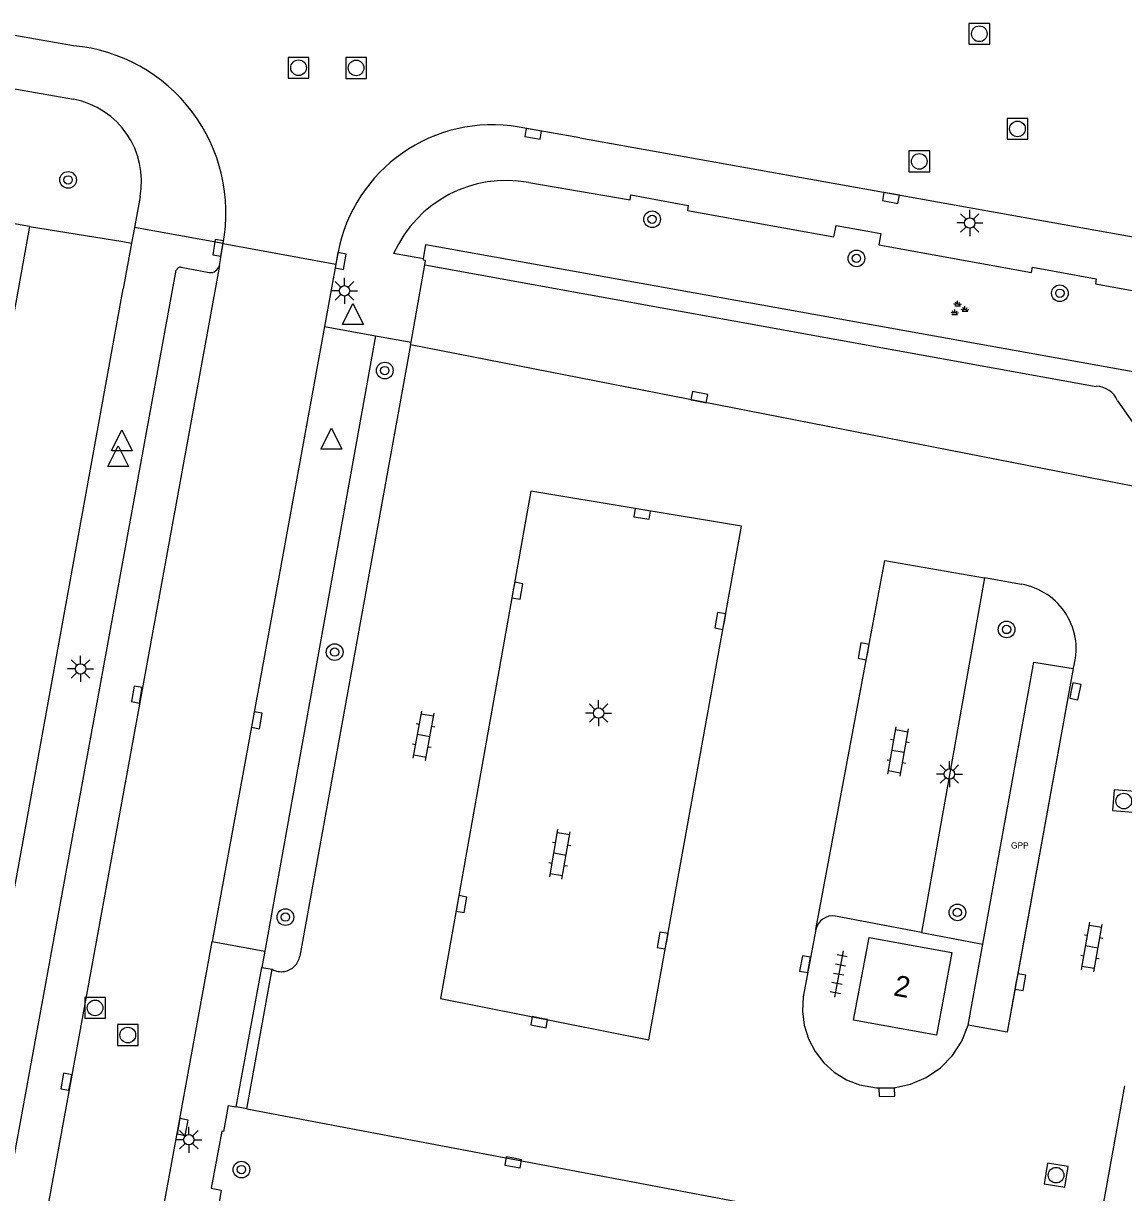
# Model space of a CAD drawing. Extents: x 132999 to 136000, y 398499 to 400501.
# Drawn here: x 133547.6 to 133600.4, y 400129.7 to 400185.8 of the extents above; entities that cross this region are included whole.
import ezdxf

# ---------------------------------------------------------------- set-up
doc = ezdxf.new("R2010")
doc.units = 0
for name, color, linetype in [('bp-grn-parkeervak', 7, 'Continuous'), ('gg-afsc-erfafscheiding', 7, 'Continuous'), ('gg-anno-huisnummerreeks BGT', 7, 'Continuous'), ('gg-bbg-hoofdgebouw', 7, 'Continuous'), ('gg-knt-verharding', 7, 'Continuous'), ('gg-knt-verharding nz', 7, 'Continuous'), ('gt-grn-groengrens', 7, 'Continuous'), ('gt-grn-weggrens', 7, 'Continuous'), ('gt-symb-boom', 7, 'Continuous'), ('gt-symb-groenvak', 7, 'Continuous'), ('gt-symb-klinker verharding', 7, 'Continuous'), ('gt-symb-kolk', 7, 'Continuous'), ('gt-symb-lichtmast', 7, 'Continuous'), ('gt-symb-rioolschacht', 7, 'Continuous'), ('gt-symb-tegel verharding', 7, 'Continuous'), ('gt-symb-waterafsluiter', 7, 'Continuous'), ('kenmerkpunt gehandicapten parkeerplaats', 7, 'Continuous')]:
    doc.layers.add(name, color=color, linetype=linetype)

# ---------------------------------------------------------------- blocks, each defined once
blk = doc.blocks.new('gt0-KOLK')
at = {"layer": 'gt-symb-kolk'}
blk.add_lwpolyline([(0, 0), (0.375, 0), (0.375, 0.4), (-0.375, 0.4), (-0.375, 0), (0, 0)], dxfattribs=at)
blk = doc.blocks.new('gt0-RS')
at = {"layer": 'gt-symb-rioolschacht'}
blk.add_lwpolyline([(-0.5, -0.5), (0.5, -0.5), (0.5, 0.5), (-0.5, 0.5)], close=True, dxfattribs=at)
blk.add_circle((0, 0), 0.375, dxfattribs=at)
blk = doc.blocks.new('gt0-WAFSL')
at = {"layer": 'gt-symb-waterafsluiter'}
for p, q in [((-0.5, -0.333), (0, 0.667)), ((0, 0.667), (0.5, -0.333)), ((0.5, -0.333), (-0.5, -0.333))]:
    blk.add_line(p, q, dxfattribs=at)
blk = doc.blocks.new('gt0-LMAST')
at = {"layer": 'gt-symb-lichtmast'}
for p, q in [((-0.005, 0.246), (-0.005, 0.621)), ((-0.182, 0.173), (-0.447, 0.438)), ((0.172, 0.173), (0.437, 0.438)), ((-0.255, -0.004), (-0.63, -0.004)), ((-0.182, -0.181), (-0.447, -0.446)), ((-0.005, -0.254), (-0.005, -0.629)), ((0.437, -0.446), (0.172, -0.181)), ((0.245, -0.004), (0.62, -0.004))]:
    blk.add_line(p, q, dxfattribs=at)
blk.add_circle((-0.005, -0.004), 0.25, dxfattribs=at)
blk = doc.blocks.new('gt0-BOOM')
at = {"layer": 'gt-symb-boom'}
for radius in [0.4, 0.2]:
    blk.add_circle((0, 0), radius, dxfattribs=at)
blk = doc.blocks.new('gt0-GRVAK')
at = {"layer": 'gt-symb-groenvak'}
for p, q in [((-0.11, 0.189), (-0.228, 0.24)), ((-0.182, 0.153), (0.088, 0.153)), ((-0.091, 0.211), (-0.156, 0.322)), ((-0.047, 0.214), (-0.047, 0.393)), ((-0.004, 0.211), (0.061, 0.322)), ((0.015, 0.189), (0.133, 0.24)), ((0.262, -0.052), (0.197, 0.059)), ((0.305, -0.049), (0.305, 0.13)), ((0.349, -0.052), (0.414, 0.059)), ((-0.245, -0.228), (-0.363, -0.177)), ((-0.318, -0.264), (-0.047, -0.264)), ((-0.226, -0.206), (-0.291, -0.095)), ((-0.183, -0.203), (-0.183, -0.024)), ((-0.139, -0.206), (-0.074, -0.095)), ((-0.12, -0.228), (-0.002, -0.177)), ((0.243, -0.074), (0.125, -0.023)), ((0.17, -0.11), (0.441, -0.11)), ((0.368, -0.074), (0.486, -0.023))]:
    blk.add_line(p, q, dxfattribs=at)
blk = doc.blocks.new('gt0-KL1')
at = {"layer": 'gt-symb-klinker verharding'}
for p, q in [((-1.15, 0.3), (1.15, 0.3)), ((-1, -0.3), (-1, 0.3)), ((-0.5, 0.3), (-0.5, 0.45)), ((0, -0.3), (0, 0.3)), ((0.5, 0.3), (0.5, 0.45)), ((1, -0.3), (1, 0.3)), ((-1.15, -0.3), (1.15, -0.3)), ((-0.5, -0.45), (-0.5, -0.3)), ((0.5, -0.45), (0.5, -0.3))]:
    blk.add_line(p, q, dxfattribs=at)
blk = doc.blocks.new('gt0-TEG1')
at = {"layer": 'gt-symb-tegel verharding'}
for p, q in [((-1.125, 0), (1.125, 0)), ((-0.9, -0.25), (-0.9, 0.25)), ((-0.45, -0.25), (-0.45, 0.25)), ((0, -0.25), (0, 0.25)), ((0.45, -0.25), (0.45, 0.25)), ((0.9, -0.25), (0.9, 0.25))]:
    blk.add_line(p, q, dxfattribs=at)

msp = doc.modelspace()

# ---------------------------------------------------------------- linework, layer by layer
at = {"layer": 'bp-grn-parkeervak'}
msp.add_lwpolyline([(133594.823, 400137.36), (133592.95, 400137.7), (133593.656, 400141.591), (133596.11, 400155.11), (133597.99, 400154.811), (133595.332, 400140.163), (133595.329, 400140.164), (133595.195, 400139.426), (133595.198, 400139.426), (133594.823, 400137.36)], dxfattribs=at)
at = {"layer": 'gg-afsc-erfafscheiding'}
for p, q in [((133547.94, 400176.02), (133552.42, 400175.303)), ((133552.42, 400175.303), (133552.83, 400175.227))]:
    msp.add_line(p, q, dxfattribs=at)
at = {"layer": 'gg-bbg-hoofdgebouw'}
msp.add_line((133547.94, 400176.02), (133546.842, 400169.979), dxfattribs=at)
for points in [[(133547.94, 400176.02), (133539.545, 400177.533), (133539.527, 400177.435)], [(133591.43, 400137.22), (133587.46, 400137.94), (133588.21, 400141.91), (133592.17, 400141.19), (133591.43, 400137.22)]]:
    msp.add_lwpolyline(points, dxfattribs=at)
at = {"layer": 'gg-knt-verharding'}
for p, q in [((133550.051, 400184.691), (133546.154, 400185.378)), ((133543.686, 400183.252), (133550.051, 400182.124)), ((133574.332, 400180.268), (133571.42, 400180.79)), ((133574.332, 400180.268), (133608.369, 400174.174)), ((133553.242, 400177.457), (133552.967, 400175.97)), ((133552.967, 400175.97), (133552.83, 400175.227)), ((133552.83, 400175.227), (133552.424, 400173.033)), ((133557.041, 400174.147), (133557.219, 400175.199)), ((133562.72, 400174.727), (133562.627, 400174.218)), ((133566.838, 400174.471), (133565.401, 400174.723)), ((133544.353, 400115.764), (133554.978, 400173.92)), ((133555.206, 400174.07), (133556.551, 400173.814)), ((133562.627, 400174.218), (133562.079, 400171.223)), ((133566.72, 400173.185), (133566.895, 400174.181)), ((133566.895, 400174.181), (133599.1, 400168.35)), ((133566.233, 400170.472), (133566.72, 400173.185)), ((133562.079, 400171.223), (133564.534, 400170.779)), ((133564.534, 400170.779), (133566.233, 400170.472)), ((133566.206, 400170.342), (133566.233, 400170.472)), ((133566.206, 400170.342), (133560.9, 400141.01)), ((133593.74, 400159.16), (133590.71, 400142.15)), ((133595.51, 400158.85), (133593.74, 400159.16)), ((133590.71, 400142.15), (133586.599, 400142.93)), ((133590.71, 400142.15), (133593.656, 400141.591)), ((133556.689, 400141.705), (133559.223, 400141.248)), ((133559.223, 400141.248), (133559.084, 400140.465)), ((133592.95, 400137.7), (133593.656, 400141.591)), ((133557.85, 400133.78), (133559.073, 400140.467)), ((133558.36, 400133.69), (133559.57, 400140.379)), ((133600.449, 400134.779), (133600.244, 400133.642)), ((133558.36, 400133.69), (133557.85, 400133.78)), ((133558.36, 400133.69), (133592.19, 400127.289)), ((133600.244, 400133.642), (133599.251, 400128.144))]:
    msp.add_line(p, q, dxfattribs=at)
for points in [[(133571.879, 400178.127), (133576.738, 400177.292), (133576.782, 400177.534), (133579.52, 400177.03), (133579.488, 400176.791), (133586.516, 400175.52), (133586.623, 400176.062), (133588.763, 400175.68), (133588.666, 400175.146), (133595.994, 400173.818), (133596.048, 400174.073), (133599.095, 400173.516), (133599.056, 400173.265), (133606.376, 400171.943), (133606.422, 400172.207), (133608.008, 400171.933)], [(133566.895, 400174.181), (133566.932, 400174.391), (133566.829, 400174.412), (133566.838, 400174.471)], [(133539.536, 400115.989), (133542.01, 400115.54), (133552.424, 400173.033)], [(133562.079, 400171.223), (133558.644, 400152.367), (133556.689, 400141.705)], [(133600.119, 400167.66), (133603.02, 400163.52), (133603.246, 400163.23), (133603.554, 400163.028)], [(133593.656, 400141.591), (133596.11, 400155.11), (133597.99, 400154.811)], [(133585.65, 400142.28), (133585.049, 400139.059), (133585.01, 400138.377), (133585.093, 400137.698), (133585.295, 400137.045), (133585.61, 400136.439), (133586.027, 400135.897), (133586.531, 400135.435), (133587.112, 400135.073), (133587.751, 400134.829), (133588.561, 400134.686), (133589.384, 400134.694), (133590.191, 400134.859), (133590.948, 400135.183), (133591.627, 400135.65), (133592.2, 400136.242), (133592.647, 400136.934), (133592.95, 400137.7)], [(133553.33, 400123.267), (133555.08, 400132.845), (133556.689, 400141.705)], [(133557.466, 400133.85), (133557.237, 400132.59), (133557.155, 400132.612), (133556.646, 400129.871), (133557.121, 400129.783), (133556.469, 400125.797), (133559.241, 400125.342)]]:
    msp.add_lwpolyline(points, dxfattribs=at)
for centre, radius, start, end in [((133549.319, 400176.686), 8.038, 349.3399, 84.7775), ((133549.301, 400178.187), 4.008, 349.5064, 79.2173), ((133570.138, 400173.356), 7.543, 80.2131, 169.5319), ((133570.797, 400172.321), 5.906, 79.4389, 156.0024), ((133555.19, 400173.846), 0.224, 85.8415, 160.84), ((133556.615, 400174.247), 0.438, 261.5898, 346.8097), ((133599.079, 400167.222), 1.129, 22.8561, 88.9374), ((133594.996, 400155.754), 3.139, 342.5196, 80.5814), ((133586.461, 400142.113), 0.828, 80.4373, 168.3797), ((133560.012, 400141.166), 0.902, 279.5755, 350.035), ((133560.01, 400141.164), 0.9, 240.7216, 279.7265)]:
    msp.add_arc(centre, radius, start, end, dxfattribs=at)
at = {"layer": 'gg-knt-verharding nz'}
msp.add_line((133603.554, 400163.028), (133566.206, 400170.342), dxfattribs=at)
for points in [[(133557.041, 400174.147), (133549.897, 400134.947), (133546.749, 400117.753), (133546.219, 400114.805)], [(133567.647, 400138.982), (133577.646, 400137.001), (133582.09, 400161.637), (133571.982, 400163.322), (133567.647, 400138.982)], [(133585.65, 400142.28), (133588.956, 400159.998), (133593.74, 400159.16)], [(133597.99, 400154.811), (133594.823, 400137.36), (133592.95, 400137.7)]]:
    msp.add_lwpolyline(points, dxfattribs=at)
at = {"layer": 'gt-grn-groengrens'}
for p, q in [((133566.838, 400174.471), (133566.948, 400175.154)), ((133566.948, 400175.154), (133607.801, 400167.812)), ((133564.534, 400170.779), (133559.223, 400141.248))]:
    msp.add_line(p, q, dxfattribs=at)
at = {"layer": 'gt-grn-weggrens'}
for p, q in [((133557.219, 400175.199), (133552.967, 400175.97)), ((133557.219, 400175.199), (133562.627, 400174.218)), ((133559.073, 400140.467), (133559.084, 400140.465)), ((133559.084, 400140.465), (133559.57, 400140.379)), ((133557.466, 400133.85), (133557.85, 400133.78))]:
    msp.add_line(p, q, dxfattribs=at)

# ---------------------------------------------------------------- block references
at = {"layer": 'gt-symb-boom'}
for p in [(133549.787, 400178.256), (133577.798, 400176.366), (133587.598, 400174.491), (133597.352, 400172.816), (133564.977, 400169.107), (133594.799, 400156.683), (133562.572, 400155.599), (133592.437, 400143.109), (133560.209, 400142.881), (133558.103, 400130.768)]:
    msp.add_blockref('gt0-BOOM', p, dxfattribs=at)
at = {"layer": 'gt-symb-groenvak'}
msp.add_blockref('gt0-GRVAK', (133592.496, 400172.067), dxfattribs=at)
at = {"layer": 'gt-symb-klinker verharding'}
for p, rotation in [((133566.842, 400151.586), 79.74640197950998), ((133589.593, 400150.829), 79.925667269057), ((133573.377, 400145.895), 80.09492079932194), ((133598.884, 400141.448), 79.74640197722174)]:
    msp.add_blockref('gt0-KL1', p, dxfattribs=dict(at, rotation=rotation))
at = {"layer": 'gt-symb-kolk'}
for p, rotation in [((133572.128, 400180.663), 169.85177984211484), ((133589.287, 400177.591), 169.85177984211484), ((133557.179, 400174.964), 80.71943377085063), ((133562.66, 400174.399), -100.00096759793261), ((133580.027, 400167.635), -11.47848203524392), ((133577.356, 400162.425), 170.62242087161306), ((133571.139, 400158.579), -100.14079314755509), ((133581.261, 400157.059), 79.5773454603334), ((133588.135, 400155.599), 79.74640197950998), ((133553.282, 400153.524), 80.2617410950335), ((133597.9, 400153.761), -101.47848203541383), ((133558.641, 400152.363), -100.00096759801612), ((133568.457, 400143.543), -100.07433273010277), ((133578.497, 400141.727), 79.69002960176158), ((133585.332, 400140.589), 79.56697526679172), ((133595.262, 400139.795), -100.30997039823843), ((133572.419, 400138.04), 168.757474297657), ((133549.897, 400134.947), 79.71247608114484), ((133589.046, 400134.681), -178.45338970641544), ((133555.08, 400132.845), -100.00096759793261), ((133571.169, 400131.308), 169.16208955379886)]:
    msp.add_blockref('gt0-KOLK', p, dxfattribs=dict(at, rotation=rotation))
at = {"layer": 'gt-symb-lichtmast'}
for p in [(133593.036, 400176.192), (133563.049, 400172.937), (133550.389, 400154.793), (133575.234, 400152.676), (133592.06, 400149.752), (133555.582, 400132.205)]:
    msp.add_blockref('gt0-LMAST', p, dxfattribs=at)
at = {"layer": 'gt-symb-rioolschacht'}
for p in [(133593.49, 400185.266), (133560.839, 400183.637), (133563.6, 400183.628), (133595.32, 400180.703), (133590.61, 400179.143), (133551.083, 400138.528), (133552.651, 400137.225)]:
    msp.add_blockref('gt0-RS', p, dxfattribs=at)
for p, rotation in [((133600.419, 400148.45), 85.24111432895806), ((133597.171, 400130.5), 171.02737338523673)]:
    msp.add_blockref('gt0-RS', p, dxfattribs=dict(at, rotation=rotation))
at = {"layer": 'gt-symb-tegel verharding', "rotation": -100.54573436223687}
msp.add_blockref('gt0-TEG1', (133586.748, 400140.153), dxfattribs=at)
at = {"layer": 'gt-symb-waterafsluiter'}
for p in [(133563.449, 400171.654), (133552.364, 400165.59), (133562.415, 400165.67), (133552.189, 400164.831)]:
    msp.add_blockref('gt0-WAFSL', p, dxfattribs=at)

# ---------------------------------------------------------------- texts
at = {"layer": 'gg-anno-huisnummerreeks BGT'}
msp.add_text('2', height=1, rotation=349.3, dxfattribs=at).set_placement((133589.337, 400139.132))
at = {"layer": 'kenmerkpunt gehandicapten parkeerplaats'}
msp.add_text('GPP', height=0.3, dxfattribs=at).set_placement((133595.008, 400146.172))

doc.saveas('drawing.dxf')
